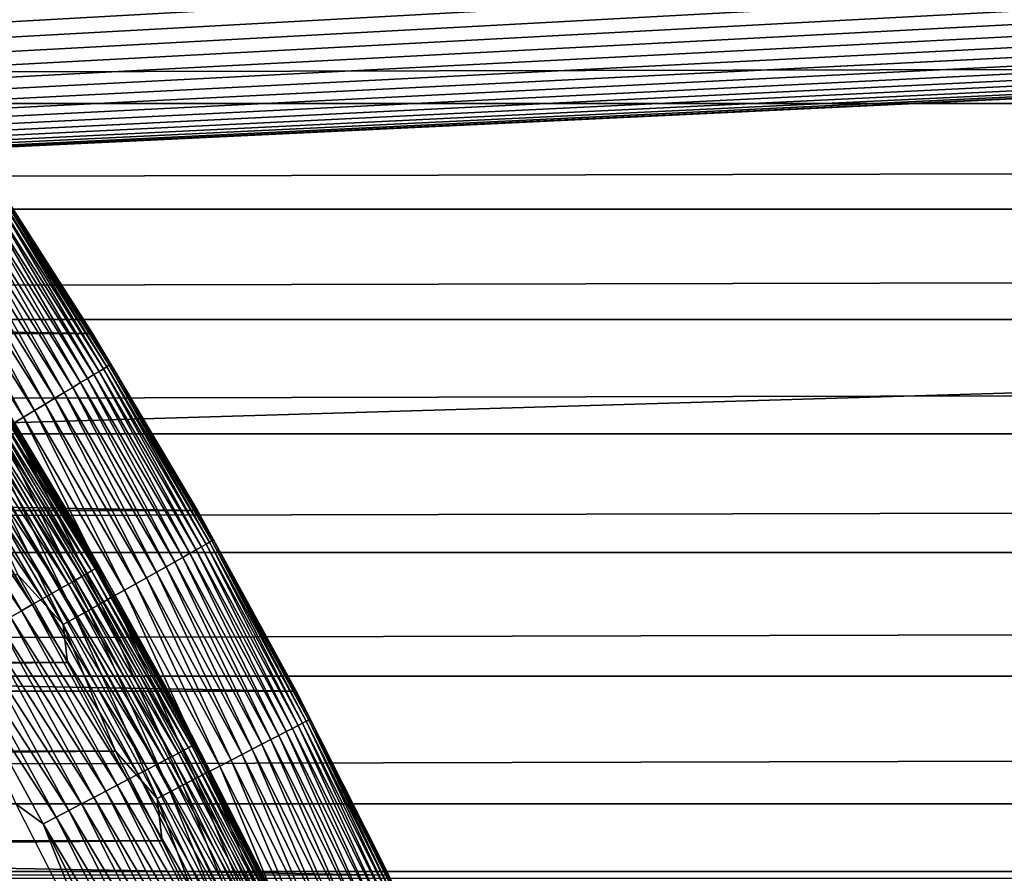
# Model space of a CAD drawing. Header units: millimetres. Extents: x -161 to 161, y -94 to 1149.
# Tile 292 of 656: x -48.36 to -43.12, y -43.76 to -39.22. Entities that reach past the tile are written whole.
import ezdxf

# ---------------------------------------------------------------- set-up
doc = ezdxf.new("R2010")
doc.units = ezdxf.units.MM
doc.header["$LTSCALE"] = 81.481481
for name, color, linetype in [('369', 7, 'CONTINUOUS'), ('370', 7, 'CONTINUOUS'), ('371', 7, 'CONTINUOUS'), ('433', 7, 'CONTINUOUS'), ('434', 7, 'CONTINUOUS'), ('435', 7, 'CONTINUOUS'), ('437', 7, 'CONTINUOUS'), ('438', 7, 'CONTINUOUS')]:
    doc.layers.add(name, color=color, linetype=linetype)

msp = doc.modelspace()

# ---------------------------------------------------------------- linework, layer by layer
at = {"layer": '369', "color": 7, "linetype": 'CONTINUOUS', "true_color": 0xffe664}
for points in [[(129, -43.7552, -27.8524), (129, -43.8658, -28.1108), (-129, -43.7552, -27.8524), (129, -43.7552, -27.8524)], [(-129, -43.7552, -27.8524), (129, -43.8658, -28.1108), (-129, -43.8658, -28.1108), (-129, -43.7552, -27.8524)]]:
    msp.add_3dface(points, dxfattribs=at)
at = {"layer": '370', "color": 7, "linetype": 'CONTINUOUS', "true_color": 0xffe664}
for points in [[(129, -43.7552, -27.8524), (-129, -43.7552, -27.8524), (129, -36.1067, -8.4551), (129, -43.7552, -27.8524)], [(-8.6557, -36.1067, -8.4551), (-129, -43.7552, -27.8524), (-129, -36.1067, -8.4551), (-8.6557, -36.1067, -8.4551)], [(-129, -43.7552, -27.8524), (-8.6557, -36.1067, -8.4551), (-8.2788, -36.2514, -8.822), (-129, -43.7552, -27.8524)], [(129, -36.1067, -8.4551), (-129, -43.7552, -27.8524), (1.4959, -37.5073, -12.0071), (129, -36.1067, -8.4551)], [(-7.8912, -36.3886, -9.1699), (-129, -43.7552, -27.8524), (-8.2788, -36.2514, -8.822), (-7.8912, -36.3886, -9.1699)], [(-7.4929, -36.5183, -9.4989), (-129, -43.7552, -27.8524), (-7.8912, -36.3886, -9.1699), (-7.4929, -36.5183, -9.4989)], [(-7.0839, -36.6405, -9.8088), (-129, -43.7552, -27.8524), (-7.4929, -36.5183, -9.4989), (-7.0839, -36.6405, -9.8088)], [(-6.664, -36.7552, -10.0998), (-129, -43.7552, -27.8524), (-7.0839, -36.6405, -9.8088), (-6.664, -36.7552, -10.0998)], [(-6.2314, -36.8627, -10.3723), (-129, -43.7552, -27.8524), (-6.664, -36.7552, -10.0998), (-6.2314, -36.8627, -10.3723)], [(-5.7872, -36.9627, -10.6261), (-129, -43.7552, -27.8524), (-6.2314, -36.8627, -10.3723), (-5.7872, -36.9627, -10.6261)], [(-5.3339, -37.0551, -10.8604), (-129, -43.7552, -27.8524), (-5.7872, -36.9627, -10.6261), (-5.3339, -37.0551, -10.8604)], [(-4.8739, -37.1396, -11.0747), (-129, -43.7552, -27.8524), (-5.3339, -37.0551, -10.8604), (-4.8739, -37.1396, -11.0747)], [(-4.4088, -37.216, -11.2684), (-129, -43.7552, -27.8524), (-4.8739, -37.1396, -11.0747), (-4.4088, -37.216, -11.2684)], [(-3.9352, -37.2846, -11.4423), (-129, -43.7552, -27.8524), (-4.4088, -37.216, -11.2684), (-3.9352, -37.2846, -11.4423)], [(-3.4546, -37.3453, -11.5962), (-129, -43.7552, -27.8524), (-3.9352, -37.2846, -11.4423), (-3.4546, -37.3453, -11.5962)], [(-2.9691, -37.3979, -11.7298), (-129, -43.7552, -27.8524), (-3.4546, -37.3453, -11.5962), (-2.9691, -37.3979, -11.7298)], [(-2.481, -37.4425, -11.8428), (-129, -43.7552, -27.8524), (-2.9691, -37.3979, -11.7298), (-2.481, -37.4425, -11.8428)], [(-1.9905, -37.479, -11.9352), (-129, -43.7552, -27.8524), (-2.481, -37.4425, -11.8428), (-1.9905, -37.479, -11.9352)], [(-1.4952, -37.5073, -12.0072), (-129, -43.7552, -27.8524), (-1.9905, -37.479, -11.9352), (-1.4952, -37.5073, -12.0072)], [(1.4959, -37.5073, -12.0071), (-129, -43.7552, -27.8524), (0.9976, -37.5276, -12.0587), (1.4959, -37.5073, -12.0071)], [(-0.9968, -37.5276, -12.0587), (-129, -43.7552, -27.8524), (-1.4952, -37.5073, -12.0072), (-0.9968, -37.5276, -12.0587)], [(0.9976, -37.5276, -12.0587), (-129, -43.7552, -27.8524), (0.4984, -37.5398, -12.0896), (0.9976, -37.5276, -12.0587)], [(-0.4976, -37.5399, -12.0897), (-129, -43.7552, -27.8524), (-0.9968, -37.5276, -12.0587), (-0.4976, -37.5399, -12.0897)], [(0.4984, -37.5398, -12.0896), (-129, -43.7552, -27.8524), (0.0004, -37.5439, -12.1), (0.4984, -37.5398, -12.0896)], [(0.0004, -37.5439, -12.1), (-129, -43.7552, -27.8524), (-0.4976, -37.5399, -12.0897), (0.0004, -37.5439, -12.1)]]:
    msp.add_3dface(points, dxfattribs=at)
at = {"layer": '371', "color": 7, "linetype": 'CONTINUOUS', "true_color": 0xffe664}
for points in [[(-129, -39.1274, 13.8524), (-129, -39.6653, 14.5398), (129, -39.1274, 13.8524), (-129, -39.1274, 13.8524)], [(129, -39.1274, 13.8524), (-129, -39.6653, 14.5398), (129, -39.6653, 14.5398), (129, -39.1274, 13.8524)], [(-129, -39.6653, 14.5398), (-129, -40.2291, 15.2072), (129, -39.6653, 14.5398), (-129, -39.6653, 14.5398)], [(129, -39.6653, 14.5398), (-129, -40.2291, 15.2072), (129, -40.2291, 15.2072), (129, -39.6653, 14.5398)], [(-129, -40.2291, 15.2072), (-129, -40.8165, 15.8518), (129, -40.2291, 15.2072), (-129, -40.2291, 15.2072)], [(129, -40.2291, 15.2072), (-129, -40.8165, 15.8518), (129, -40.8165, 15.8518), (129, -40.2291, 15.2072)], [(-129, -40.8165, 15.8518), (-129, -41.4249, 16.4707), (129, -40.8165, 15.8518), (-129, -40.8165, 15.8518)], [(129, -40.8165, 15.8518), (-129, -41.4249, 16.4707), (129, -41.4249, 16.4707), (129, -40.8165, 15.8518)], [(-129, -41.4249, 16.4707), (-129, -42.0574, 17.0665), (129, -41.4249, 16.4707), (-129, -41.4249, 16.4707)], [(129, -41.4249, 16.4707), (-129, -42.0574, 17.0665), (129, -42.0574, 17.0665), (129, -41.4249, 16.4707)], [(-129, -42.0574, 17.0665), (-129, -42.7146, 17.6403), (129, -42.0574, 17.0665), (-129, -42.0574, 17.0665)], [(129, -42.0574, 17.0665), (-129, -42.7146, 17.6403), (129, -42.7146, 17.6403), (129, -42.0574, 17.0665)], [(-129, -42.7146, 17.6403), (-129, -43.3939, 18.1899), (129, -42.7146, 17.6403), (-129, -42.7146, 17.6403)], [(129, -42.7146, 17.6403), (-129, -43.3939, 18.1899), (129, -43.3939, 18.1899), (129, -42.7146, 17.6403)], [(-129, -43.3939, 18.1899), (-129, -44.0921, 18.7129), (129, -43.3939, 18.1899), (-129, -43.3939, 18.1899)], [(129, -43.3939, 18.1899), (-129, -44.0921, 18.7129), (129, -44.0921, 18.7129), (129, -43.3939, 18.1899)]]:
    msp.add_3dface(points, dxfattribs=at)
at = {"layer": '433', "linetype": 'CONTINUOUS'}
for points in [[(-48.3697, -42.1751, -46.2096), (-101.8945, -42.6424, -46.2096), (-48.1055, -42.6424, -46.2096), (-48.3697, -42.1751, -46.2096)], [(-101.8945, -42.6424, -46.2096), (-102.1508, -43.1146, -46.2096), (-48.1055, -42.6424, -46.2096), (-101.8945, -42.6424, -46.2096)], [(-48.1055, -42.6424, -46.2096), (-102.1508, -43.1146, -46.2096), (-47.8492, -43.1146, -46.2096), (-48.1055, -42.6424, -46.2096)], [(-102.1508, -43.1146, -46.2096), (-102.399, -43.5914, -46.2096), (-47.8492, -43.1146, -46.2096), (-102.1508, -43.1146, -46.2096)], [(-47.8492, -43.1146, -46.2096), (-102.399, -43.5914, -46.2096), (-47.601, -43.5914, -46.2096), (-47.8492, -43.1146, -46.2096)], [(-102.399, -43.5914, -46.2096), (-102.6388, -44.0723, -46.2096), (-47.601, -43.5914, -46.2096), (-102.399, -43.5914, -46.2096)], [(-47.601, -43.5914, -46.2096), (-102.6388, -44.0723, -46.2096), (-47.3612, -44.0723, -46.2096), (-47.601, -43.5914, -46.2096)]]:
    msp.add_3dface(points, dxfattribs=at)
at = {"layer": '434', "linetype": 'CONTINUOUS'}
for points in [[(-101.4371, -39.9676, -66.2096), (-47.9719, -40.8904, -66.2096), (-102.0281, -40.8904, -66.2096), (-101.4371, -39.9676, -66.2096)], [(-48.5629, -39.9676, -66.2096), (-47.9719, -40.8904, -66.2096), (-101.4371, -39.9676, -66.2096), (-48.5629, -39.9676, -66.2096)], [(-102.0281, -40.8904, -66.2096), (-47.4126, -41.8339, -66.2096), (-102.5874, -41.8339, -66.2096), (-102.0281, -40.8904, -66.2096)], [(-47.9719, -40.8904, -66.2096), (-47.4126, -41.8339, -66.2096), (-102.0281, -40.8904, -66.2096), (-47.9719, -40.8904, -66.2096)], [(-102.5874, -41.8339, -66.2096), (-46.8869, -42.7948, -66.2096), (-103.1131, -42.7948, -66.2096), (-102.5874, -41.8339, -66.2096)], [(-47.4126, -41.8339, -66.2096), (-46.8869, -42.7948, -66.2096), (-102.5874, -41.8339, -66.2096), (-47.4126, -41.8339, -66.2096)], [(-103.1131, -42.7948, -66.2096), (-46.3944, -43.7741, -66.2096), (-103.6056, -43.7741, -66.2096), (-103.1131, -42.7948, -66.2096)], [(-46.8869, -42.7948, -66.2096), (-46.3944, -43.7741, -66.2096), (-103.1131, -42.7948, -66.2096), (-46.8869, -42.7948, -66.2096)]]:
    msp.add_3dface(points, dxfattribs=at)
at = {"layer": '435', "linetype": 'CONTINUOUS'}
for points in [[(-47.9719, -40.8904, -66.2096), (-48.5629, -39.9676, -66.2096), (-47.9717, -40.8906, -47.2096), (-47.9719, -40.8904, -66.2096)], [(-47.9717, -40.8906, -47.2096), (-48.5629, -39.9676, -66.2096), (-48.5628, -39.9676, -47.2096), (-47.9717, -40.8906, -47.2096)], [(-47.4126, -41.8339, -66.2096), (-47.9719, -40.8904, -66.2096), (-47.4128, -41.8335, -47.2096), (-47.4126, -41.8339, -66.2096)], [(-47.4128, -41.8335, -47.2096), (-47.9719, -40.8904, -66.2096), (-47.9717, -40.8906, -47.2096), (-47.4128, -41.8335, -47.2096)], [(-46.8868, -42.795, -47.2096), (-47.4126, -41.8339, -66.2096), (-47.4128, -41.8335, -47.2096), (-46.8868, -42.795, -47.2096)], [(-46.8869, -42.7948, -66.2096), (-47.4126, -41.8339, -66.2096), (-46.8868, -42.795, -47.2096), (-46.8869, -42.7948, -66.2096)], [(-46.3944, -43.7741, -66.2096), (-46.8869, -42.7948, -66.2096), (-46.3942, -43.7742, -47.2096), (-46.3944, -43.7741, -66.2096)], [(-46.3942, -43.7742, -47.2096), (-46.8869, -42.7948, -66.2096), (-46.8868, -42.795, -47.2096), (-46.3942, -43.7742, -47.2096)]]:
    msp.add_3dface(points, dxfattribs=at)
at = {"layer": '437', "linetype": 'CONTINUOUS'}
for points in [[(-47.9717, -40.8906, -47.2096), (-48.5628, -39.9676, -47.2096), (-48.4537, -40.1383, -47.1325), (-47.9717, -40.8906, -47.2096)], [(-48.4918, -40.1633, -46.9017), (-47.9137, -41.0785, -46.9017), (-48.4741, -40.1516, -46.9773), (-48.4918, -40.1633, -46.9017)], [(-48.4741, -40.1516, -46.9773), (-47.8955, -41.0674, -46.9773), (-48.4613, -40.1433, -47.0544), (-48.4741, -40.1516, -46.9773)], [(-48.4741, -40.1516, -46.9773), (-47.9137, -41.0785, -46.9017), (-47.8955, -41.0674, -46.9773), (-48.4741, -40.1516, -46.9773)], [(-48.4613, -40.1433, -47.0544), (-47.8825, -41.0595, -47.0544), (-48.4537, -40.1383, -47.1325), (-48.4613, -40.1433, -47.0544)], [(-48.4613, -40.1433, -47.0544), (-47.8955, -41.0674, -46.9773), (-47.8825, -41.0595, -47.0544), (-48.4613, -40.1433, -47.0544)], [(-47.9717, -40.8906, -47.2096), (-48.4537, -40.1383, -47.1325), (-47.8747, -41.0548, -47.1325), (-47.9717, -40.8906, -47.2096)], [(-48.4537, -40.1383, -47.1325), (-47.8825, -41.0595, -47.0544), (-47.8747, -41.0548, -47.1325), (-48.4537, -40.1383, -47.1325)], [(-48.574, -40.2172, -46.6879), (-47.9977, -41.1295, -46.6879), (-48.542, -40.1962, -46.7565), (-48.574, -40.2172, -46.6879)], [(-48.542, -40.1962, -46.7565), (-47.9649, -41.1096, -46.7565), (-48.5145, -40.1782, -46.8279), (-48.542, -40.1962, -46.7565)], [(-48.542, -40.1962, -46.7565), (-47.9977, -41.1295, -46.6879), (-47.9649, -41.1096, -46.7565), (-48.542, -40.1962, -46.7565)], [(-48.5145, -40.1782, -46.8279), (-47.9369, -41.0925, -46.8279), (-48.4918, -40.1633, -46.9017), (-48.5145, -40.1782, -46.8279)], [(-48.5145, -40.1782, -46.8279), (-47.9649, -41.1096, -46.7565), (-47.9369, -41.0925, -46.8279), (-48.5145, -40.1782, -46.8279)], [(-48.4918, -40.1633, -46.9017), (-47.9369, -41.0925, -46.8279), (-47.9137, -41.0785, -46.9017), (-48.4918, -40.1633, -46.9017)], [(-48.6511, -40.2678, -46.5607), (-48.0765, -41.1774, -46.5607), (-48.6105, -40.2411, -46.6225), (-48.6511, -40.2678, -46.5607)], [(-48.6105, -40.2411, -46.6225), (-48.0349, -41.1522, -46.6225), (-48.574, -40.2172, -46.6879), (-48.6105, -40.2411, -46.6225)], [(-48.6105, -40.2411, -46.6225), (-48.0765, -41.1774, -46.5607), (-48.0349, -41.1522, -46.6225), (-48.6105, -40.2411, -46.6225)], [(-48.574, -40.2172, -46.6879), (-48.0349, -41.1522, -46.6225), (-47.9977, -41.1295, -46.6879), (-48.574, -40.2172, -46.6879)], [(-48.7439, -40.3287, -46.4496), (-48.1713, -41.2351, -46.4496), (-48.6957, -40.297, -46.5029), (-48.7439, -40.3287, -46.4496)], [(-48.6957, -40.297, -46.5029), (-48.122, -41.2051, -46.5029), (-48.6511, -40.2678, -46.5607), (-48.6957, -40.297, -46.5029)], [(-48.6957, -40.297, -46.5029), (-48.1713, -41.2351, -46.4496), (-48.122, -41.2051, -46.5029), (-48.6957, -40.297, -46.5029)], [(-48.6511, -40.2678, -46.5607), (-48.122, -41.2051, -46.5029), (-48.0765, -41.1774, -46.5607), (-48.6511, -40.2678, -46.5607)], [(-48.8502, -40.3983, -46.3572), (-48.2798, -41.3011, -46.3572), (-48.7955, -40.3625, -46.4009), (-48.8502, -40.3983, -46.3572)], [(-48.7955, -40.3625, -46.4009), (-48.224, -41.2672, -46.4009), (-48.7439, -40.3287, -46.4496), (-48.7955, -40.3625, -46.4009)], [(-48.7955, -40.3625, -46.4009), (-48.2798, -41.3011, -46.3572), (-48.224, -41.2672, -46.4009), (-48.7955, -40.3625, -46.4009)], [(-48.7439, -40.3287, -46.4496), (-48.224, -41.2672, -46.4009), (-48.1713, -41.2351, -46.4496), (-48.7439, -40.3287, -46.4496)], [(-48.9075, -40.4359, -46.3187), (-48.3384, -41.3367, -46.3187), (-48.8502, -40.3983, -46.3572), (-48.9075, -40.4359, -46.3187)], [(-48.8502, -40.3983, -46.3572), (-48.3384, -41.3367, -46.3187), (-48.2798, -41.3011, -46.3572), (-48.8502, -40.3983, -46.3572)], [(-48.9075, -40.4359, -46.3187), (-48.3994, -41.3738, -46.2858), (-48.3384, -41.3367, -46.3187), (-48.9075, -40.4359, -46.3187)], [(-47.4128, -41.8335, -47.2096), (-47.9717, -40.8906, -47.2096), (-47.8747, -41.0548, -47.1325), (-47.4128, -41.8335, -47.2096)], [(-47.9649, -41.1096, -46.7565), (-47.4194, -42.0422, -46.7565), (-47.9369, -41.0925, -46.8279), (-47.9649, -41.1096, -46.7565)], [(-47.9369, -41.0925, -46.8279), (-47.3908, -42.0261, -46.8279), (-47.9137, -41.0785, -46.9017), (-47.9369, -41.0925, -46.8279)], [(-47.9369, -41.0925, -46.8279), (-47.4194, -42.0422, -46.7565), (-47.3908, -42.0261, -46.8279), (-47.9369, -41.0925, -46.8279)], [(-47.9137, -41.0785, -46.9017), (-47.3671, -42.0128, -46.9017), (-47.8955, -41.0674, -46.9773), (-47.9137, -41.0785, -46.9017)], [(-47.9137, -41.0785, -46.9017), (-47.3908, -42.0261, -46.8279), (-47.3671, -42.0128, -46.9017), (-47.9137, -41.0785, -46.9017)], [(-47.8955, -41.0674, -46.9773), (-47.3486, -42.0024, -46.9773), (-47.8825, -41.0595, -47.0544), (-47.8955, -41.0674, -46.9773)], [(-47.8955, -41.0674, -46.9773), (-47.3671, -42.0128, -46.9017), (-47.3486, -42.0024, -46.9773), (-47.8955, -41.0674, -46.9773)], [(-47.8825, -41.0595, -47.0544), (-47.3353, -41.9949, -47.0544), (-47.8747, -41.0548, -47.1325), (-47.8825, -41.0595, -47.0544)], [(-47.8825, -41.0595, -47.0544), (-47.3486, -42.0024, -46.9773), (-47.3353, -41.9949, -47.0544), (-47.8825, -41.0595, -47.0544)], [(-47.4128, -41.8335, -47.2096), (-47.8747, -41.0548, -47.1325), (-47.3274, -41.9905, -47.1325), (-47.4128, -41.8335, -47.2096)], [(-47.8747, -41.0548, -47.1325), (-47.3353, -41.9949, -47.0544), (-47.3274, -41.9905, -47.1325), (-47.8747, -41.0548, -47.1325)], [(-48.0765, -41.1774, -46.5607), (-47.5332, -42.1062, -46.5607), (-48.0349, -41.1522, -46.6225), (-48.0765, -41.1774, -46.5607)], [(-48.0349, -41.1522, -46.6225), (-47.4908, -42.0824, -46.6225), (-47.9977, -41.1295, -46.6879), (-48.0349, -41.1522, -46.6225)], [(-48.0349, -41.1522, -46.6225), (-47.5332, -42.1062, -46.5607), (-47.4908, -42.0824, -46.6225), (-48.0349, -41.1522, -46.6225)], [(-47.9977, -41.1295, -46.6879), (-47.4528, -42.061, -46.6879), (-47.9649, -41.1096, -46.7565), (-47.9977, -41.1295, -46.6879)], [(-47.9977, -41.1295, -46.6879), (-47.4908, -42.0824, -46.6225), (-47.4528, -42.061, -46.6879), (-47.9977, -41.1295, -46.6879)], [(-47.9649, -41.1096, -46.7565), (-47.4528, -42.061, -46.6879), (-47.4194, -42.0422, -46.7565), (-47.9649, -41.1096, -46.7565)], [(-48.1713, -41.2351, -46.4496), (-47.6299, -42.1606, -46.4496), (-48.122, -41.2051, -46.5029), (-48.1713, -41.2351, -46.4496)], [(-48.122, -41.2051, -46.5029), (-47.5796, -42.1323, -46.5029), (-48.0765, -41.1774, -46.5607), (-48.122, -41.2051, -46.5029)], [(-48.122, -41.2051, -46.5029), (-47.6299, -42.1606, -46.4496), (-47.5796, -42.1323, -46.5029), (-48.122, -41.2051, -46.5029)], [(-48.0765, -41.1774, -46.5607), (-47.5796, -42.1323, -46.5029), (-47.5332, -42.1062, -46.5607), (-48.0765, -41.1774, -46.5607)], [(-48.224, -41.2672, -46.4009), (-47.6837, -42.1908, -46.4009), (-48.1713, -41.2351, -46.4496), (-48.224, -41.2672, -46.4009)], [(-48.1713, -41.2351, -46.4496), (-47.6837, -42.1908, -46.4009), (-47.6299, -42.1606, -46.4496), (-48.1713, -41.2351, -46.4496)], [(-48.3384, -41.3367, -46.3187), (-47.8004, -42.2564, -46.3187), (-48.2798, -41.3011, -46.3572), (-48.3384, -41.3367, -46.3187)], [(-48.2798, -41.3011, -46.3572), (-47.7406, -42.2228, -46.3572), (-48.224, -41.2672, -46.4009), (-48.2798, -41.3011, -46.3572)], [(-48.2798, -41.3011, -46.3572), (-47.8004, -42.2564, -46.3187), (-47.7406, -42.2228, -46.3572), (-48.2798, -41.3011, -46.3572)], [(-48.224, -41.2672, -46.4009), (-47.7406, -42.2228, -46.3572), (-47.6837, -42.1908, -46.4009), (-48.224, -41.2672, -46.4009)], [(-48.3994, -41.3738, -46.2858), (-47.8626, -42.2914, -46.2858), (-48.3384, -41.3367, -46.3187), (-48.3994, -41.3738, -46.2858)], [(-48.3384, -41.3367, -46.3187), (-47.8626, -42.2914, -46.2858), (-47.8004, -42.2564, -46.3187), (-48.3384, -41.3367, -46.3187)], [(-48.527, -41.4514, -46.2372), (-47.9928, -42.3646, -46.2372), (-48.4624, -41.4121, -46.2586), (-48.527, -41.4514, -46.2372)], [(-48.4624, -41.4121, -46.2586), (-47.9269, -42.3275, -46.2586), (-48.3994, -41.3738, -46.2858), (-48.4624, -41.4121, -46.2586)], [(-48.4624, -41.4121, -46.2586), (-47.9928, -42.3646, -46.2372), (-47.9269, -42.3275, -46.2586), (-48.4624, -41.4121, -46.2586)], [(-48.3994, -41.3738, -46.2858), (-47.9269, -42.3275, -46.2586), (-47.8626, -42.2914, -46.2858), (-48.3994, -41.3738, -46.2858)], [(-48.5929, -41.4915, -46.2219), (-48.06, -42.4024, -46.2219), (-48.527, -41.4514, -46.2372), (-48.5929, -41.4915, -46.2219)], [(-48.527, -41.4514, -46.2372), (-48.06, -42.4024, -46.2219), (-47.9928, -42.3646, -46.2372), (-48.527, -41.4514, -46.2372)], [(-48.6596, -41.532, -46.2126), (-48.1281, -42.4407, -46.2126), (-48.5929, -41.4915, -46.2219), (-48.6596, -41.532, -46.2126)], [(-48.5929, -41.4915, -46.2219), (-48.1281, -42.4407, -46.2126), (-48.06, -42.4024, -46.2219), (-48.5929, -41.4915, -46.2219)], [(-48.6596, -41.532, -46.2126), (-48.3697, -42.1751, -46.2096), (-48.1281, -42.4407, -46.2126), (-48.6596, -41.532, -46.2126)], [(-46.8868, -42.795, -47.2096), (-47.4128, -41.8335, -47.2096), (-47.3274, -41.9905, -47.1325), (-46.8868, -42.795, -47.2096)], [(-47.3486, -42.0024, -46.9773), (-46.8339, -42.9555, -46.9773), (-47.3353, -41.9949, -47.0544), (-47.3486, -42.0024, -46.9773)], [(-47.3353, -41.9949, -47.0544), (-46.8204, -42.9485, -47.0544), (-47.3274, -41.9905, -47.1325), (-47.3353, -41.9949, -47.0544)], [(-47.3353, -41.9949, -47.0544), (-46.8339, -42.9555, -46.9773), (-46.8204, -42.9485, -47.0544), (-47.3353, -41.9949, -47.0544)], [(-46.8868, -42.795, -47.2096), (-47.3274, -41.9905, -47.1325), (-46.8123, -42.9443, -47.1325), (-46.8868, -42.795, -47.2096)], [(-47.3274, -41.9905, -47.1325), (-46.8204, -42.9485, -47.0544), (-46.8123, -42.9443, -47.1325), (-47.3274, -41.9905, -47.1325)], [(-47.4528, -42.061, -46.6879), (-46.94, -43.0105, -46.6879), (-47.4194, -42.0422, -46.7565), (-47.4528, -42.061, -46.6879)], [(-47.4194, -42.0422, -46.7565), (-46.906, -42.9929, -46.7565), (-47.3908, -42.0261, -46.8279), (-47.4194, -42.0422, -46.7565)], [(-47.4194, -42.0422, -46.7565), (-46.94, -43.0105, -46.6879), (-46.906, -42.9929, -46.7565), (-47.4194, -42.0422, -46.7565)], [(-47.3908, -42.0261, -46.8279), (-46.8769, -42.9778, -46.8279), (-47.3671, -42.0128, -46.9017), (-47.3908, -42.0261, -46.8279)], [(-47.3908, -42.0261, -46.8279), (-46.906, -42.9929, -46.7565), (-46.8769, -42.9778, -46.8279), (-47.3908, -42.0261, -46.8279)], [(-47.3671, -42.0128, -46.9017), (-46.8528, -42.9653, -46.9017), (-47.3486, -42.0024, -46.9773), (-47.3671, -42.0128, -46.9017)], [(-47.3671, -42.0128, -46.9017), (-46.8769, -42.9778, -46.8279), (-46.8528, -42.9653, -46.9017), (-47.3671, -42.0128, -46.9017)], [(-47.3486, -42.0024, -46.9773), (-46.8528, -42.9653, -46.9017), (-46.8339, -42.9555, -46.9773), (-47.3486, -42.0024, -46.9773)], [(-47.5332, -42.1062, -46.5607), (-47.0219, -43.0529, -46.5607), (-47.4908, -42.0824, -46.6225), (-47.5332, -42.1062, -46.5607)], [(-47.4908, -42.0824, -46.6225), (-46.9788, -43.0306, -46.6225), (-47.4528, -42.061, -46.6879), (-47.4908, -42.0824, -46.6225)], [(-47.4908, -42.0824, -46.6225), (-47.0219, -43.0529, -46.5607), (-46.9788, -43.0306, -46.6225), (-47.4908, -42.0824, -46.6225)], [(-47.4528, -42.061, -46.6879), (-46.9788, -43.0306, -46.6225), (-46.94, -43.0105, -46.6879), (-47.4528, -42.061, -46.6879)], [(-47.6299, -42.1606, -46.4496), (-47.1205, -43.104, -46.4496), (-47.5796, -42.1323, -46.5029), (-47.6299, -42.1606, -46.4496)], [(-47.5796, -42.1323, -46.5029), (-47.0693, -43.0775, -46.5029), (-47.5332, -42.1062, -46.5607), (-47.5796, -42.1323, -46.5029)], [(-47.5796, -42.1323, -46.5029), (-47.1205, -43.104, -46.4496), (-47.0693, -43.0775, -46.5029), (-47.5796, -42.1323, -46.5029)], [(-47.5332, -42.1062, -46.5607), (-47.0693, -43.0775, -46.5029), (-47.0219, -43.0529, -46.5607), (-47.5332, -42.1062, -46.5607)], [(-48.3697, -42.1751, -46.2096), (-48.1055, -42.6424, -46.2096), (-48.1281, -42.4407, -46.2126), (-48.3697, -42.1751, -46.2096)], [(-47.7406, -42.2228, -46.3572), (-47.2333, -43.1624, -46.3572), (-47.6837, -42.1908, -46.4009), (-47.7406, -42.2228, -46.3572)], [(-47.6837, -42.1908, -46.4009), (-47.1752, -43.1324, -46.4009), (-47.6299, -42.1606, -46.4496), (-47.6837, -42.1908, -46.4009)], [(-47.6837, -42.1908, -46.4009), (-47.2333, -43.1624, -46.3572), (-47.1752, -43.1324, -46.4009), (-47.6837, -42.1908, -46.4009)], [(-47.6299, -42.1606, -46.4496), (-47.1752, -43.1324, -46.4009), (-47.1205, -43.104, -46.4496), (-47.6299, -42.1606, -46.4496)], [(-47.8626, -42.2914, -46.2858), (-47.3575, -43.2268, -46.2858), (-47.8004, -42.2564, -46.3187), (-47.8626, -42.2914, -46.2858)], [(-47.8004, -42.2564, -46.3187), (-47.2941, -43.194, -46.3187), (-47.7406, -42.2228, -46.3572), (-47.8004, -42.2564, -46.3187)], [(-47.8004, -42.2564, -46.3187), (-47.3575, -43.2268, -46.2858), (-47.2941, -43.194, -46.3187), (-47.8004, -42.2564, -46.3187)], [(-47.7406, -42.2228, -46.3572), (-47.2941, -43.194, -46.3187), (-47.2333, -43.1624, -46.3572), (-47.7406, -42.2228, -46.3572)], [(-47.9269, -42.3275, -46.2586), (-47.423, -43.2607, -46.2586), (-47.8626, -42.2914, -46.2858), (-47.9269, -42.3275, -46.2586)], [(-47.8626, -42.2914, -46.2858), (-47.423, -43.2607, -46.2586), (-47.3575, -43.2268, -46.2858), (-47.8626, -42.2914, -46.2858)], [(-47.9928, -42.3646, -46.2372), (-47.4901, -43.2955, -46.2372), (-47.9269, -42.3275, -46.2586), (-47.9928, -42.3646, -46.2372)], [(-47.9269, -42.3275, -46.2586), (-47.4901, -43.2955, -46.2372), (-47.423, -43.2607, -46.2586), (-47.9269, -42.3275, -46.2586)], [(-48.1281, -42.4407, -46.2126), (-47.6279, -43.3669, -46.2126), (-48.06, -42.4024, -46.2219), (-48.1281, -42.4407, -46.2126)], [(-48.06, -42.4024, -46.2219), (-47.5586, -43.331, -46.2219), (-47.9928, -42.3646, -46.2372), (-48.06, -42.4024, -46.2219)], [(-48.06, -42.4024, -46.2219), (-47.6279, -43.3669, -46.2126), (-47.5586, -43.331, -46.2219), (-48.06, -42.4024, -46.2219)], [(-47.9928, -42.3646, -46.2372), (-47.5586, -43.331, -46.2219), (-47.4901, -43.2955, -46.2372), (-47.9928, -42.3646, -46.2372)], [(-48.1055, -42.6424, -46.2096), (-47.8492, -43.1146, -46.2096), (-48.1281, -42.4407, -46.2126), (-48.1055, -42.6424, -46.2096)], [(-48.1281, -42.4407, -46.2126), (-47.8492, -43.1146, -46.2096), (-47.6279, -43.3669, -46.2126), (-48.1281, -42.4407, -46.2126)], [(-46.3942, -43.7742, -47.2096), (-46.8868, -42.795, -47.2096), (-46.8123, -42.9443, -47.1325), (-46.3942, -43.7742, -47.2096)], [(-46.906, -42.9929, -46.7565), (-46.4254, -43.9605, -46.7565), (-46.8769, -42.9778, -46.8279), (-46.906, -42.9929, -46.7565)], [(-46.8769, -42.9778, -46.8279), (-46.3957, -43.9464, -46.8279), (-46.8528, -42.9653, -46.9017), (-46.8769, -42.9778, -46.8279)], [(-46.8769, -42.9778, -46.8279), (-46.4254, -43.9605, -46.7565), (-46.3957, -43.9464, -46.8279), (-46.8769, -42.9778, -46.8279)], [(-46.8528, -42.9653, -46.9017), (-46.3712, -43.9348, -46.9017), (-46.8339, -42.9555, -46.9773), (-46.8528, -42.9653, -46.9017)], [(-46.8528, -42.9653, -46.9017), (-46.3957, -43.9464, -46.8279), (-46.3712, -43.9348, -46.9017), (-46.8528, -42.9653, -46.9017)], [(-46.8339, -42.9555, -46.9773), (-46.3521, -43.9256, -46.9773), (-46.8204, -42.9485, -47.0544), (-46.8339, -42.9555, -46.9773)], [(-46.8339, -42.9555, -46.9773), (-46.3712, -43.9348, -46.9017), (-46.3521, -43.9256, -46.9773), (-46.8339, -42.9555, -46.9773)], [(-46.8204, -42.9485, -47.0544), (-46.3383, -43.9191, -47.0544), (-46.8123, -42.9443, -47.1325), (-46.8204, -42.9485, -47.0544)], [(-46.8204, -42.9485, -47.0544), (-46.3521, -43.9256, -46.9773), (-46.3383, -43.9191, -47.0544), (-46.8204, -42.9485, -47.0544)], [(-46.3942, -43.7742, -47.2096), (-46.8123, -42.9443, -47.1325), (-46.3301, -43.9152, -47.1325), (-46.3942, -43.7742, -47.2096)], [(-46.8123, -42.9443, -47.1325), (-46.3383, -43.9191, -47.0544), (-46.3301, -43.9152, -47.1325), (-46.8123, -42.9443, -47.1325)], [(-47.0219, -43.0529, -46.5607), (-46.5433, -44.0166, -46.5607), (-46.9788, -43.0306, -46.6225), (-47.0219, -43.0529, -46.5607)], [(-46.9788, -43.0306, -46.6225), (-46.4994, -43.9957, -46.6225), (-46.94, -43.0105, -46.6879), (-46.9788, -43.0306, -46.6225)], [(-46.9788, -43.0306, -46.6225), (-46.5433, -44.0166, -46.5607), (-46.4994, -43.9957, -46.6225), (-46.9788, -43.0306, -46.6225)], [(-46.94, -43.0105, -46.6879), (-46.46, -43.977, -46.6879), (-46.906, -42.9929, -46.7565), (-46.94, -43.0105, -46.6879)], [(-46.94, -43.0105, -46.6879), (-46.4994, -43.9957, -46.6225), (-46.46, -43.977, -46.6879), (-46.94, -43.0105, -46.6879)], [(-46.906, -42.9929, -46.7565), (-46.46, -43.977, -46.6879), (-46.4254, -43.9605, -46.7565), (-46.906, -42.9929, -46.7565)], [(-47.1205, -43.104, -46.4496), (-46.6435, -44.0643, -46.4496), (-47.0693, -43.0775, -46.5029), (-47.1205, -43.104, -46.4496)], [(-47.0693, -43.0775, -46.5029), (-46.5914, -44.0395, -46.5029), (-47.0219, -43.0529, -46.5607), (-47.0693, -43.0775, -46.5029)], [(-47.0693, -43.0775, -46.5029), (-46.6435, -44.0643, -46.4496), (-46.5914, -44.0395, -46.5029), (-47.0693, -43.0775, -46.5029)], [(-47.0219, -43.0529, -46.5607), (-46.5914, -44.0395, -46.5029), (-46.5433, -44.0166, -46.5607), (-47.0219, -43.0529, -46.5607)], [(-47.8492, -43.1146, -46.2096), (-47.601, -43.5914, -46.2096), (-47.6279, -43.3669, -46.2126), (-47.8492, -43.1146, -46.2096)], [(-47.2333, -43.1624, -46.3572), (-46.7582, -44.1188, -46.3572), (-47.1752, -43.1324, -46.4009), (-47.2333, -43.1624, -46.3572)], [(-47.1752, -43.1324, -46.4009), (-46.6992, -44.0907, -46.4009), (-47.1205, -43.104, -46.4496), (-47.1752, -43.1324, -46.4009)], [(-47.1752, -43.1324, -46.4009), (-46.7582, -44.1188, -46.3572), (-46.6992, -44.0907, -46.4009), (-47.1752, -43.1324, -46.4009)], [(-47.1205, -43.104, -46.4496), (-46.6992, -44.0907, -46.4009), (-46.6435, -44.0643, -46.4496), (-47.1205, -43.104, -46.4496)], [(-47.3575, -43.2268, -46.2858), (-46.8846, -44.1789, -46.2858), (-47.2941, -43.194, -46.3187), (-47.3575, -43.2268, -46.2858)], [(-47.2941, -43.194, -46.3187), (-46.8201, -44.1483, -46.3187), (-47.2333, -43.1624, -46.3572), (-47.2941, -43.194, -46.3187)], [(-47.2941, -43.194, -46.3187), (-46.8846, -44.1789, -46.2858), (-46.8201, -44.1483, -46.3187), (-47.2941, -43.194, -46.3187)], [(-47.2333, -43.1624, -46.3572), (-46.8201, -44.1483, -46.3187), (-46.7582, -44.1188, -46.3572), (-47.2333, -43.1624, -46.3572)], [(-47.423, -43.2607, -46.2586), (-46.9512, -44.2106, -46.2586), (-47.3575, -43.2268, -46.2858), (-47.423, -43.2607, -46.2586)], [(-47.3575, -43.2268, -46.2858), (-46.9512, -44.2106, -46.2586), (-46.8846, -44.1789, -46.2858), (-47.3575, -43.2268, -46.2858)], [(-47.5586, -43.331, -46.2219), (-47.0891, -44.2762, -46.2219), (-47.4901, -43.2955, -46.2372), (-47.5586, -43.331, -46.2219)], [(-47.4901, -43.2955, -46.2372), (-47.0195, -44.2431, -46.2372), (-47.423, -43.2607, -46.2586), (-47.4901, -43.2955, -46.2372)], [(-47.4901, -43.2955, -46.2372), (-47.0891, -44.2762, -46.2219), (-47.0195, -44.2431, -46.2372), (-47.4901, -43.2955, -46.2372)], [(-47.423, -43.2607, -46.2586), (-47.0195, -44.2431, -46.2372), (-46.9512, -44.2106, -46.2586), (-47.423, -43.2607, -46.2586)], [(-47.6279, -43.3669, -46.2126), (-47.1596, -44.3097, -46.2126), (-47.5586, -43.331, -46.2219), (-47.6279, -43.3669, -46.2126)], [(-47.5586, -43.331, -46.2219), (-47.1596, -44.3097, -46.2126), (-47.0891, -44.2762, -46.2219), (-47.5586, -43.331, -46.2219)], [(-47.601, -43.5914, -46.2096), (-47.3612, -44.0723, -46.2096), (-47.6279, -43.3669, -46.2126), (-47.601, -43.5914, -46.2096)], [(-47.6279, -43.3669, -46.2126), (-47.3612, -44.0723, -46.2096), (-47.1596, -44.3097, -46.2126), (-47.6279, -43.3669, -46.2126)]]:
    msp.add_3dface(points, dxfattribs=at)
at = {"layer": '438', "color": 7, "linetype": 'CONTINUOUS', "true_color": 0xaaaaaa}
for points in [[(-48.0233, -41.975, -47.8096), (-48.485, -41.207, -47.7325), (-48.5833, -41.043, -47.8096), (-48.0233, -41.975, -47.8096)], [(-48.485, -41.207, -47.7325), (-47.9367, -42.1319, -47.7325), (-48.4928, -41.2118, -47.6544), (-48.485, -41.207, -47.7325)], [(-47.9367, -42.1319, -47.7325), (-48.485, -41.207, -47.7325), (-48.0233, -41.975, -47.8096), (-47.9367, -42.1319, -47.7325)], [(-48.5469, -41.2452, -47.4279), (-47.9999, -42.1679, -47.4279), (-48.5749, -41.2624, -47.3565), (-48.5469, -41.2452, -47.4279)], [(-48.5238, -41.2309, -47.5017), (-47.9764, -42.1545, -47.5017), (-48.5469, -41.2452, -47.4279), (-48.5238, -41.2309, -47.5017)], [(-48.5469, -41.2452, -47.4279), (-47.9764, -42.1545, -47.5017), (-47.9999, -42.1679, -47.4279), (-48.5469, -41.2452, -47.4279)], [(-48.5058, -41.2198, -47.5773), (-47.9579, -42.144, -47.5773), (-48.5238, -41.2309, -47.5017), (-48.5058, -41.2198, -47.5773)], [(-48.5238, -41.2309, -47.5017), (-47.9579, -42.144, -47.5773), (-47.9764, -42.1545, -47.5017), (-48.5238, -41.2309, -47.5017)], [(-48.4928, -41.2118, -47.6544), (-47.9447, -42.1365, -47.6544), (-48.5058, -41.2198, -47.5773), (-48.4928, -41.2118, -47.6544)], [(-48.5058, -41.2198, -47.5773), (-47.9447, -42.1365, -47.6544), (-47.9579, -42.144, -47.5773), (-48.5058, -41.2198, -47.5773)], [(-48.4928, -41.2118, -47.6544), (-47.9367, -42.1319, -47.7325), (-47.9447, -42.1365, -47.6544), (-48.4928, -41.2118, -47.6544)], [(-48.6446, -41.3054, -47.2225), (-48.0996, -42.2248, -47.2225), (-48.686, -41.3309, -47.1607), (-48.6446, -41.3054, -47.2225)], [(-48.6075, -41.2825, -47.2879), (-48.0618, -42.2032, -47.2879), (-48.6446, -41.3054, -47.2225), (-48.6075, -41.2825, -47.2879)], [(-48.6446, -41.3054, -47.2225), (-48.0618, -42.2032, -47.2879), (-48.0996, -42.2248, -47.2225), (-48.6446, -41.3054, -47.2225)], [(-48.5749, -41.2624, -47.3565), (-48.0284, -42.1842, -47.3565), (-48.6075, -41.2825, -47.2879), (-48.5749, -41.2624, -47.3565)], [(-48.6075, -41.2825, -47.2879), (-48.0284, -42.1842, -47.3565), (-48.0618, -42.2032, -47.2879), (-48.6075, -41.2825, -47.2879)], [(-48.5749, -41.2624, -47.3565), (-47.9999, -42.1679, -47.4279), (-48.0284, -42.1842, -47.3565), (-48.5749, -41.2624, -47.3565)], [(-48.7314, -41.3589, -47.1029), (-48.1882, -42.2752, -47.1029), (-48.7805, -41.3891, -47.0496), (-48.7314, -41.3589, -47.1029)], [(-48.686, -41.3309, -47.1607), (-48.1419, -42.2488, -47.1607), (-48.7314, -41.3589, -47.1029), (-48.686, -41.3309, -47.1607)], [(-48.7314, -41.3589, -47.1029), (-48.1419, -42.2488, -47.1607), (-48.1882, -42.2752, -47.1029), (-48.7314, -41.3589, -47.1029)], [(-48.686, -41.3309, -47.1607), (-48.0996, -42.2248, -47.2225), (-48.1419, -42.2488, -47.1607), (-48.686, -41.3309, -47.1607)], [(-48.7805, -41.3891, -47.0496), (-48.2383, -42.3038, -47.0496), (-48.833, -41.4215, -47.0009), (-48.7805, -41.3891, -47.0496)], [(-48.7805, -41.3891, -47.0496), (-48.1882, -42.2752, -47.1029), (-48.2383, -42.3038, -47.0496), (-48.7805, -41.3891, -47.0496)], [(-48.8886, -41.4558, -46.9572), (-48.3487, -42.3666, -46.9572), (-48.947, -41.4918, -46.9187), (-48.8886, -41.4558, -46.9572)], [(-48.833, -41.4215, -47.0009), (-48.2919, -42.3343, -47.0009), (-48.8886, -41.4558, -46.9572), (-48.833, -41.4215, -47.0009)], [(-48.8886, -41.4558, -46.9572), (-48.2919, -42.3343, -47.0009), (-48.3487, -42.3666, -46.9572), (-48.8886, -41.4558, -46.9572)], [(-48.833, -41.4215, -47.0009), (-48.2383, -42.3038, -47.0496), (-48.2919, -42.3343, -47.0009), (-48.833, -41.4215, -47.0009)], [(-48.947, -41.4918, -46.9187), (-48.3487, -42.3666, -46.9572), (-48.4083, -42.4006, -46.9187), (-48.947, -41.4918, -46.9187)], [(-47.4962, -42.926, -47.8096), (-47.9367, -42.1319, -47.7325), (-48.0233, -41.975, -47.8096), (-47.4962, -42.926, -47.8096)], [(-47.9579, -42.144, -47.5773), (-47.4423, -43.0866, -47.5773), (-47.9764, -42.1545, -47.5017), (-47.9579, -42.144, -47.5773)], [(-47.9447, -42.1365, -47.6544), (-47.4288, -43.0795, -47.6544), (-47.9579, -42.144, -47.5773), (-47.9447, -42.1365, -47.6544)], [(-47.9579, -42.144, -47.5773), (-47.4288, -43.0795, -47.6544), (-47.4423, -43.0866, -47.5773), (-47.9579, -42.144, -47.5773)], [(-47.9367, -42.1319, -47.7325), (-47.4207, -43.0753, -47.7325), (-47.9447, -42.1365, -47.6544), (-47.9367, -42.1319, -47.7325)], [(-47.9447, -42.1365, -47.6544), (-47.4207, -43.0753, -47.7325), (-47.4288, -43.0795, -47.6544), (-47.9447, -42.1365, -47.6544)], [(-47.4207, -43.0753, -47.7325), (-47.9367, -42.1319, -47.7325), (-47.4962, -42.926, -47.8096), (-47.4207, -43.0753, -47.7325)], [(-48.0618, -42.2032, -47.2879), (-47.5481, -43.1421, -47.2879), (-48.0996, -42.2248, -47.2225), (-48.0618, -42.2032, -47.2879)], [(-48.0284, -42.1842, -47.3565), (-47.5141, -43.1243, -47.3565), (-48.0618, -42.2032, -47.2879), (-48.0284, -42.1842, -47.3565)], [(-48.0618, -42.2032, -47.2879), (-47.5141, -43.1243, -47.3565), (-47.5481, -43.1421, -47.2879), (-48.0618, -42.2032, -47.2879)], [(-47.9999, -42.1679, -47.4279), (-47.4851, -43.1091, -47.4279), (-48.0284, -42.1842, -47.3565), (-47.9999, -42.1679, -47.4279)], [(-48.0284, -42.1842, -47.3565), (-47.4851, -43.1091, -47.4279), (-47.5141, -43.1243, -47.3565), (-48.0284, -42.1842, -47.3565)], [(-47.9764, -42.1545, -47.5017), (-47.4611, -43.0964, -47.5017), (-47.9999, -42.1679, -47.4279), (-47.9764, -42.1545, -47.5017)], [(-47.9999, -42.1679, -47.4279), (-47.4611, -43.0964, -47.5017), (-47.4851, -43.1091, -47.4279), (-47.9999, -42.1679, -47.4279)], [(-47.9764, -42.1545, -47.5017), (-47.4423, -43.0866, -47.5773), (-47.4611, -43.0964, -47.5017), (-47.9764, -42.1545, -47.5017)], [(-48.1419, -42.2488, -47.1607), (-47.6297, -43.185, -47.1607), (-48.1882, -42.2752, -47.1029), (-48.1419, -42.2488, -47.1607)], [(-48.0996, -42.2248, -47.2225), (-47.5867, -43.1624, -47.2225), (-48.1419, -42.2488, -47.1607), (-48.0996, -42.2248, -47.2225)], [(-48.1419, -42.2488, -47.1607), (-47.5867, -43.1624, -47.2225), (-47.6297, -43.185, -47.1607), (-48.1419, -42.2488, -47.1607)], [(-48.0996, -42.2248, -47.2225), (-47.5481, -43.1421, -47.2879), (-47.5867, -43.1624, -47.2225), (-48.0996, -42.2248, -47.2225)], [(-48.2383, -42.3038, -47.0496), (-47.728, -43.2366, -47.0496), (-48.2919, -42.3343, -47.0009), (-48.2383, -42.3038, -47.0496)], [(-48.1882, -42.2752, -47.1029), (-47.6769, -43.2098, -47.1029), (-48.2383, -42.3038, -47.0496), (-48.1882, -42.2752, -47.1029)], [(-48.2383, -42.3038, -47.0496), (-47.6769, -43.2098, -47.1029), (-47.728, -43.2366, -47.0496), (-48.2383, -42.3038, -47.0496)], [(-48.1882, -42.2752, -47.1029), (-47.6297, -43.185, -47.1607), (-47.6769, -43.2098, -47.1029), (-48.1882, -42.2752, -47.1029)], [(-48.2919, -42.3343, -47.0009), (-47.7826, -43.2652, -47.0009), (-48.3487, -42.3666, -46.9572), (-48.2919, -42.3343, -47.0009)], [(-48.2919, -42.3343, -47.0009), (-47.728, -43.2366, -47.0496), (-47.7826, -43.2652, -47.0009), (-48.2919, -42.3343, -47.0009)], [(-48.4083, -42.4006, -46.9187), (-47.9012, -43.3275, -46.9187), (-48.4703, -42.4359, -46.8858), (-48.4083, -42.4006, -46.9187)], [(-48.3487, -42.3666, -46.9572), (-47.8405, -43.2956, -46.9572), (-48.4083, -42.4006, -46.9187), (-48.3487, -42.3666, -46.9572)], [(-48.4083, -42.4006, -46.9187), (-47.8405, -43.2956, -46.9572), (-47.9012, -43.3275, -46.9187), (-48.4083, -42.4006, -46.9187)], [(-48.3487, -42.3666, -46.9572), (-47.7826, -43.2652, -47.0009), (-47.8405, -43.2956, -46.9572), (-48.3487, -42.3666, -46.9572)], [(-48.4703, -42.4359, -46.8858), (-47.9644, -43.3606, -46.8858), (-48.5343, -42.4724, -46.8586), (-48.4703, -42.4359, -46.8858)], [(-48.4703, -42.4359, -46.8858), (-47.9012, -43.3275, -46.9187), (-47.9644, -43.3606, -46.8858), (-48.4703, -42.4359, -46.8858)], [(-48.6001, -42.5099, -46.8372), (-48.0967, -43.43, -46.8372), (-48.667, -42.548, -46.8219), (-48.6001, -42.5099, -46.8372)], [(-48.5343, -42.4724, -46.8586), (-48.0297, -43.3949, -46.8586), (-48.6001, -42.5099, -46.8372), (-48.5343, -42.4724, -46.8586)], [(-48.6001, -42.5099, -46.8372), (-48.0297, -43.3949, -46.8586), (-48.0967, -43.43, -46.8372), (-48.6001, -42.5099, -46.8372)], [(-48.5343, -42.4724, -46.8586), (-47.9644, -43.3606, -46.8858), (-48.0297, -43.3949, -46.8586), (-48.5343, -42.4724, -46.8586)], [(-48.667, -42.548, -46.8219), (-48.1649, -43.4659, -46.8219), (-48.7349, -42.5866, -46.8126), (-48.667, -42.548, -46.8219)], [(-48.667, -42.548, -46.8219), (-48.0967, -43.43, -46.8372), (-48.1649, -43.4659, -46.8219), (-48.667, -42.548, -46.8219)], [(-48.7349, -42.5866, -46.8126), (-48.1649, -43.4659, -46.8219), (-48.234, -43.5021, -46.8126), (-48.7349, -42.5866, -46.8126)], [(-48.7349, -42.5866, -46.8126), (-48.234, -43.5021, -46.8126), (-48.3785, -43.3967, -46.8096), (-48.7349, -42.5866, -46.8126)], [(-47.0026, -43.8947, -47.8096), (-47.4207, -43.0753, -47.7325), (-47.4962, -42.926, -47.8096), (-47.0026, -43.8947, -47.8096)], [(-47.4423, -43.0866, -47.5773), (-46.9594, -44.0464, -47.5773), (-47.4611, -43.0964, -47.5017), (-47.4423, -43.0866, -47.5773)], [(-47.4288, -43.0795, -47.6544), (-46.9457, -44.0398, -47.6544), (-47.4423, -43.0866, -47.5773), (-47.4288, -43.0795, -47.6544)], [(-47.4423, -43.0866, -47.5773), (-46.9457, -44.0398, -47.6544), (-46.9594, -44.0464, -47.5773), (-47.4423, -43.0866, -47.5773)], [(-47.4207, -43.0753, -47.7325), (-46.9375, -44.0358, -47.7325), (-47.4288, -43.0795, -47.6544), (-47.4207, -43.0753, -47.7325)], [(-47.4288, -43.0795, -47.6544), (-46.9375, -44.0358, -47.7325), (-46.9457, -44.0398, -47.6544), (-47.4288, -43.0795, -47.6544)], [(-46.9375, -44.0358, -47.7325), (-47.4207, -43.0753, -47.7325), (-47.0026, -43.8947, -47.8096), (-46.9375, -44.0358, -47.7325)], [(-47.5481, -43.1421, -47.2879), (-47.0671, -44.0982, -47.2879), (-47.5867, -43.1624, -47.2225), (-47.5481, -43.1421, -47.2879)], [(-47.5141, -43.1243, -47.3565), (-47.0326, -44.0816, -47.3565), (-47.5481, -43.1421, -47.2879), (-47.5141, -43.1243, -47.3565)], [(-47.5481, -43.1421, -47.2879), (-47.0326, -44.0816, -47.3565), (-47.0671, -44.0982, -47.2879), (-47.5481, -43.1421, -47.2879)], [(-47.4851, -43.1091, -47.4279), (-47.003, -44.0674, -47.4279), (-47.5141, -43.1243, -47.3565), (-47.4851, -43.1091, -47.4279)], [(-47.5141, -43.1243, -47.3565), (-47.003, -44.0674, -47.4279), (-47.0326, -44.0816, -47.3565), (-47.5141, -43.1243, -47.3565)], [(-47.4611, -43.0964, -47.5017), (-46.9786, -44.0556, -47.5017), (-47.4851, -43.1091, -47.4279), (-47.4611, -43.0964, -47.5017)], [(-47.4851, -43.1091, -47.4279), (-46.9786, -44.0556, -47.5017), (-47.003, -44.0674, -47.4279), (-47.4851, -43.1091, -47.4279)], [(-47.4611, -43.0964, -47.5017), (-46.9594, -44.0464, -47.5773), (-46.9786, -44.0556, -47.5017), (-47.4611, -43.0964, -47.5017)], [(-47.6297, -43.185, -47.1607), (-47.1502, -44.1383, -47.1607), (-47.6769, -43.2098, -47.1029), (-47.6297, -43.185, -47.1607)], [(-47.5867, -43.1624, -47.2225), (-47.1064, -44.1172, -47.2225), (-47.6297, -43.185, -47.1607), (-47.5867, -43.1624, -47.2225)], [(-47.6297, -43.185, -47.1607), (-47.1064, -44.1172, -47.2225), (-47.1502, -44.1383, -47.1607), (-47.6297, -43.185, -47.1607)], [(-47.5867, -43.1624, -47.2225), (-47.0671, -44.0982, -47.2879), (-47.1064, -44.1172, -47.2225), (-47.5867, -43.1624, -47.2225)], [(-47.728, -43.2366, -47.0496), (-47.2502, -44.1864, -47.0496), (-47.7826, -43.2652, -47.0009), (-47.728, -43.2366, -47.0496)], [(-47.6769, -43.2098, -47.1029), (-47.1983, -44.1614, -47.1029), (-47.728, -43.2366, -47.0496), (-47.6769, -43.2098, -47.1029)], [(-47.728, -43.2366, -47.0496), (-47.1983, -44.1614, -47.1029), (-47.2502, -44.1864, -47.0496), (-47.728, -43.2366, -47.0496)], [(-47.6769, -43.2098, -47.1029), (-47.1502, -44.1383, -47.1607), (-47.1983, -44.1614, -47.1029), (-47.6769, -43.2098, -47.1029)], [(-47.8405, -43.2956, -46.9572), (-47.3647, -44.2415, -46.9572), (-47.9012, -43.3275, -46.9187), (-47.8405, -43.2956, -46.9572)], [(-47.7826, -43.2652, -47.0009), (-47.3058, -44.2132, -47.0009), (-47.8405, -43.2956, -46.9572), (-47.7826, -43.2652, -47.0009)], [(-47.8405, -43.2956, -46.9572), (-47.3058, -44.2132, -47.0009), (-47.3647, -44.2415, -46.9572), (-47.8405, -43.2956, -46.9572)], [(-47.7826, -43.2652, -47.0009), (-47.2502, -44.1864, -47.0496), (-47.3058, -44.2132, -47.0009), (-47.7826, -43.2652, -47.0009)], [(-47.9012, -43.3275, -46.9187), (-47.4264, -44.2713, -46.9187), (-47.9644, -43.3606, -46.8858), (-47.9012, -43.3275, -46.9187)], [(-47.9012, -43.3275, -46.9187), (-47.3647, -44.2415, -46.9572), (-47.4264, -44.2713, -46.9187), (-47.9012, -43.3275, -46.9187)], [(-48.3785, -43.3967, -46.8096), (-48.234, -43.5021, -46.8126), (-47.9007, -44.3344, -46.8096), (-48.3785, -43.3967, -46.8096)], [(-48.0297, -43.3949, -46.8586), (-47.5572, -44.3342, -46.8586), (-48.0967, -43.43, -46.8372), (-48.0297, -43.3949, -46.8586)], [(-47.9644, -43.3606, -46.8858), (-47.4907, -44.3022, -46.8858), (-48.0297, -43.3949, -46.8586), (-47.9644, -43.3606, -46.8858)], [(-48.0297, -43.3949, -46.8586), (-47.4907, -44.3022, -46.8858), (-47.5572, -44.3342, -46.8586), (-48.0297, -43.3949, -46.8586)], [(-47.9644, -43.3606, -46.8858), (-47.4264, -44.2713, -46.9187), (-47.4907, -44.3022, -46.8858), (-47.9644, -43.3606, -46.8858)], [(-48.0967, -43.43, -46.8372), (-47.6253, -44.3671, -46.8372), (-48.1649, -43.4659, -46.8219), (-48.0967, -43.43, -46.8372)], [(-48.0967, -43.43, -46.8372), (-47.5572, -44.3342, -46.8586), (-47.6253, -44.3671, -46.8372), (-48.0967, -43.43, -46.8372)], [(-48.1649, -43.4659, -46.8219), (-47.6948, -44.4005, -46.8219), (-48.234, -43.5021, -46.8126), (-48.1649, -43.4659, -46.8219)], [(-48.234, -43.5021, -46.8126), (-47.6948, -44.4005, -46.8219), (-47.7651, -44.4344, -46.8126), (-48.234, -43.5021, -46.8126)], [(-48.234, -43.5021, -46.8126), (-47.7651, -44.4344, -46.8126), (-47.9007, -44.3344, -46.8096), (-48.234, -43.5021, -46.8126)], [(-48.1649, -43.4659, -46.8219), (-47.6253, -44.3671, -46.8372), (-47.6948, -44.4005, -46.8219), (-48.1649, -43.4659, -46.8219)]]:
    msp.add_3dface(points, dxfattribs=at)

doc.saveas('drawing.dxf')
